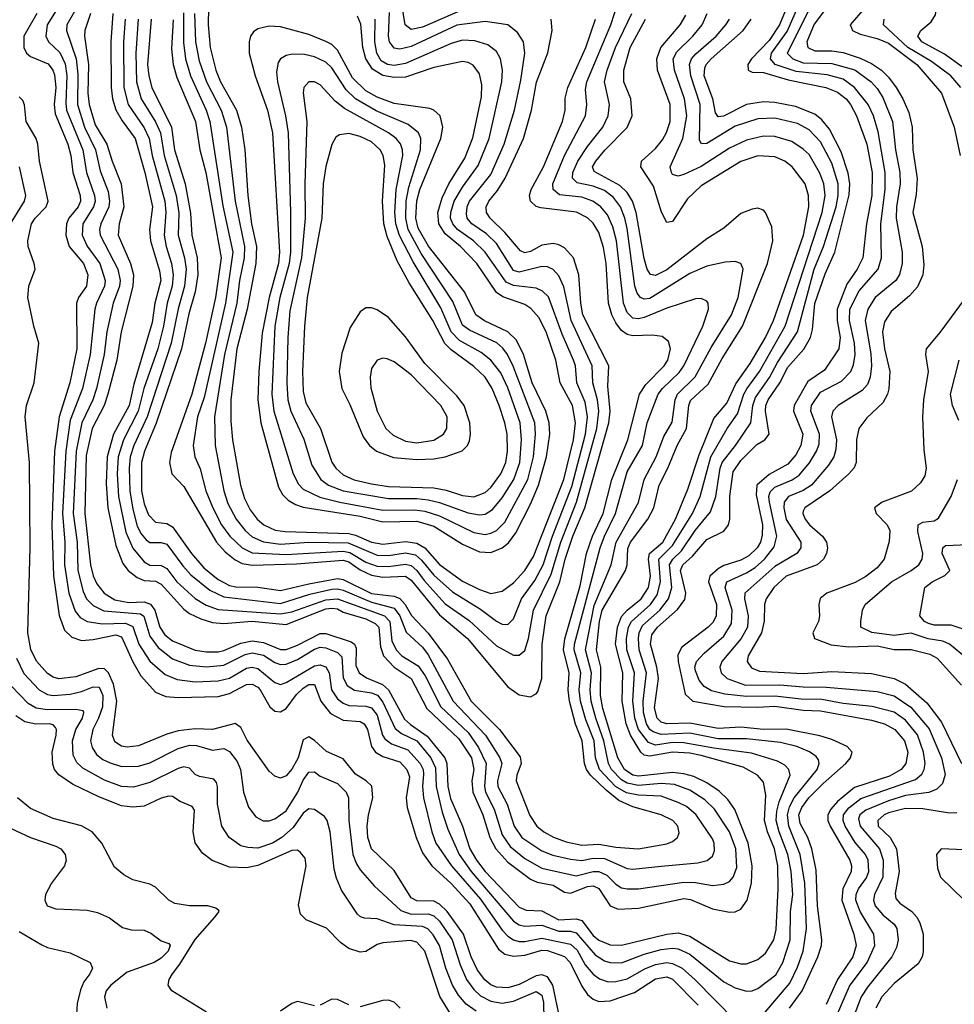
# Model space of a CAD drawing. Header units: inches. Extents: x 884549 to 1028252, y 526810 to 653624.
# Tile 451 of 656: x 925312 to 928601, y 625323 to 628788. Entities that reach past the tile are written whole.
import ezdxf

# ---------------------------------------------------------------- set-up
doc = ezdxf.new("R2010")
doc.units = ezdxf.units.IN
doc.header["$MEASUREMENT"] = 0
doc.layers.add('A9622', color=7, linetype='Continuous')

msp = doc.modelspace()

# ---------------------------------------------------------------- linework, layer by layer
at = {"layer": 'A9622', "color": 5}
for points, elevation in [([(928636.9, 628616.9), (928567.3, 628667.3), (928487.3, 628710), (928472.9, 628730), (928483.1, 628750), (928519.8, 628780.2), (928535.1, 628804.9), (928543.4, 628870), (928553.1, 628906.9), (928593, 628967), (928600.8, 628990), (928601.1, 629010), (928590, 629051), (928478.5, 629230), (928414.7, 629370), (928302.9, 629542.9), (928277.3, 629617.3), (928260.6, 629650), (928097.6, 629917.6), (928055.4, 629970), (928020.6, 630000)], 2240), ([(926870, 628822.9), (926730, 628761.8), (926690, 628753.9), (926668.3, 628770), (926652.8, 628872.8)], 2620), ([(928035.1, 628890), (927985.9, 628770), (927950, 628714.6), (927887.3, 628650), (927874.5, 628630), (927875.8, 628610), (927890, 628603.7), (927930, 628601.8), (928016.5, 628576.5), (928149.4, 628549.4), (928190, 628533.5), (928220.3, 628510), (928236.1, 628490), (928256.9, 628450), (928293.8, 628350), (928312.8, 628250), (928310.8, 628170), (928292.1, 628070), (928278.9, 627950), (928259.6, 627910), (928222.9, 627857.1), (928188.8, 627770), (928189.1, 627730), (928199.8, 627670), (928195.2, 627630), (928145, 627555), (928085.7, 627514.3), (928038.3, 627430), (928035.4, 627410), (928067.9, 627330), (928061.6, 627290), (928043.5, 627256.5), (928016, 627224), (927950, 627187.5), (927905.9, 627150), (927903.9, 627116.1), (927926, 627010), (927925.6, 626974.4), (927918.9, 626950), (927908.1, 626930), (927878.6, 626901.4), (927850, 626886.6), (927790, 626867), (927770, 626855.9), (927741, 626830), (927735.8, 626810), (927764.5, 626730), (927763, 626690), (927752.1, 626667.9), (927735.1, 626650), (927640.8, 626579.2), (927628, 626552), (927629.3, 626530), (927654.1, 626414.1), (927681.3, 626390), (927791.3, 626371.3), (927910, 626368.9), (927970, 626372.6), (928070, 626358.2), (928130, 626356.2), (928310, 626323.2), (928356.1, 626310), (928391.5, 626290), (928426.1, 626250), (928437.5, 626210), (928430.3, 626170), (928414.7, 626150), (928373.8, 626126.2), (928250, 626085.7), (928190, 626036.6), (928166.7, 626010), (928156.5, 625990), (928156.5, 625970), (928164.7, 625950), (928233.1, 625830), (928239.9, 625810), (928238.1, 625790), (928208.7, 625730), (928205.1, 625690), (928248.1, 625570), (928255.6, 625530), (928244.4, 625490), (928189.9, 625410), (928150, 625322.2)], 2380), ([(928180.5, 628870), (928107.9, 628772.1), (928082.2, 628710), (928085.7, 628690), (928110, 628678.9), (928170, 628678.8), (928210, 628672.3), (928270, 628652.8), (928310, 628633.9), (928344.8, 628610), (928370, 628585.4), (928397.3, 628550), (928420.1, 628510), (928441.6, 628461.6), (928453, 628410), (928455.1, 628330), (928470.6, 628229.4), (928466.9, 628173.1), (928455.7, 628110), (928488.8, 627990), (928494.4, 627925.6), (928490.3, 627890), (928472.2, 627847.8), (928443.9, 627816.1), (928379.2, 627760.8), (928355.5, 627724.5), (928349, 627690), (928355.9, 627630), (928374.9, 627550), (928371.1, 627488.9), (928366.3, 627470), (928350, 627439.8), (928293, 627387), (928265.8, 627350), (928257.2, 627310), (928256.1, 627230), (928248.5, 627211.5), (928230.5, 627190), (928162.9, 627130), (928074.7, 627070), (928070, 627058), (928067.8, 627050), (928076, 627030), (928092.2, 627010), (928137.7, 626970), (928151.9, 626950), (928155.5, 626930), (928151.8, 626910), (928140.9, 626890), (928118.5, 626870), (928010, 626830.1), (927966.2, 626790), (927939.5, 626750), (927933.7, 626730), (927931.7, 626671.7), (927923, 626630), (927875.4, 626550), (927872.7, 626530), (927887.3, 626507.3), (927915.5, 626495.5), (928070, 626487.5), (928170, 626494.9), (928310, 626486.9), (928389.5, 626469.5), (928429.2, 626449.2), (928504.3, 626384.3), (928556, 626316), (928626.6, 626170)], 2320), ([(928315.5, 628864.5), (928235.2, 628770), (928239, 628759), (928242.9, 628750), (928270, 628737.2), (928330, 628722.3), (928370, 628705), (928469, 628630), (928556.6, 628530), (928600.9, 628410), (928622.4, 628310)], 2280), ([(925446.1, 628830), (925408.8, 628770), (925403.6, 628730), (925413.3, 628710), (925453, 628673), (925472.3, 628632.3), (925478.1, 628590), (925474.1, 628494.1), (925476.9, 628470), (925534.1, 628330), (925547.1, 628250), (925575.6, 628170), (925577.2, 628150), (925572, 628130), (925533.9, 628070), (925531.9, 628030), (925550, 627990.6), (925593.8, 627930), (925612.9, 627870), (925610.9, 627850), (925581.9, 627790), (925577, 627770), (925559.8, 627610), (925533.5, 627490), (925490, 627379), (925473.8, 627270), (925463.1, 627050), (925471.1, 626950), (925469.8, 626869.8), (925485.4, 626770), (925506.9, 626706.9), (925524.8, 626684.8), (925550, 626669.7), (925602, 626662), (925684, 626664), (925710, 626652.6), (925730.9, 626590.9), (925770, 626530.5), (925823.6, 626483.6), (925866.2, 626466.2), (925930, 626458.3), (926010, 626461.1), (926050, 626471.3), (926110, 626505.5), (926130, 626509.8), (926150, 626504.7), (926210, 626456), (926230, 626448.3), (926250, 626455.1), (926350, 626514.3), (926370, 626517.7), (926390, 626510.5), (926400.6, 626490), (926409, 626430), (926430, 626398.2), (926450, 626382.8), (926470, 626375.2), (926530, 626372.3), (926550, 626367), (926570, 626341), (926589, 626270), (926597.1, 626257.1), (926620, 626240), (926678.6, 626218.6), (926721.4, 626170), (926731.5, 626150), (926733.3, 626133.3), (926729.3, 626089.3), (926732.9, 626050), (926762.2, 625930), (926777.1, 625890), (926832.2, 625810), (926933.5, 625693.5), (927010, 625584.1), (927030, 625562.6), (927050, 625550.1), (927070, 625544.6), (927090, 625543.7), (927150, 625555.8), (927250, 625535), (927273.9, 625513.9), (927302.5, 625462.5), (927330, 625429.7), (927352.7, 625412.7), (927382.6, 625402.6), (927410, 625402.9), (927450, 625412.8), (927512.4, 625447.6), (927550, 625462.8), (927590, 625470), (927610, 625467.3), (927643.7, 625450), (927689.6, 625409.6), (927830, 625265.7)], 2440), ([(925510, 628825.6), (925477.9, 628770), (925476.9, 628750), (925511.3, 628650), (925516.2, 628596.2), (925515.8, 628490), (925540, 628410), (925579.2, 628330), (925595.8, 628255.8), (925623.8, 628183.8), (925628.5, 628150), (925626.3, 628130), (925597, 628070), (925592.7, 628050), (925594.9, 628030), (925657.8, 627910), (925666.1, 627870), (925663.1, 627850), (925640.6, 627790), (925619.1, 627690), (925609.8, 627610), (925582.4, 627490), (925569.3, 627450.7), (925530.7, 627369.3), (925511.3, 627270), (925500.1, 627050), (925514, 626950), (925516.5, 626850), (925535.5, 626775.5), (925546.8, 626750), (925570, 626726.3), (925608.3, 626708.3), (925737.5, 626697.5), (925748.5, 626688.5), (925770, 626619.1), (925799.2, 626579.2), (925850, 626538.5), (925910, 626516.7), (925970, 626510.3), (926030, 626516.5), (926105.4, 626554.6), (926130, 626560.5), (926170, 626551.3), (926210, 626525.5), (926230, 626519.2), (926250, 626519.9), (926290, 626536.8), (926350, 626573.4), (926370, 626579.4), (926390, 626577.4), (926430, 626561.4), (926445.4, 626545.4), (926450, 626471.6), (926464.9, 626444.9), (926490, 626428.5), (926550, 626419.1), (926571, 626411), (926590, 626386.9), (926633.7, 626293.7), (926656.3, 626276.3), (926710.3, 626250), (926759.4, 626190), (926775.2, 626155.2), (926777.2, 626090), (926798.8, 625998.8), (926819, 625939), (926859.2, 625850), (926901, 625790), (927050, 625615.4), (927070, 625603.3), (927090, 625598.2), (927150, 625601.8), (927210, 625580.6), (927250, 625580.4), (927270, 625574.1), (927337.5, 625497.5), (927370, 625476.2), (927390, 625469.7), (927430, 625469.1), (927510, 625500.1), (927570, 625516.1), (927610, 625520.3), (927630, 625517.8), (927670, 625499.2), (927790, 625402.8), (927830, 625381.3), (927870, 625369.6), (927890, 625371), (927910, 625378.9), (927972.8, 625427.2), (927998.1, 625470), (928023.1, 625550), (928024.9, 625650), (928032.6, 625710), (928027.5, 625790), (928015.7, 625850), (927984.5, 625930), (927974.7, 625970), (927976.6, 626003.4), (927984.6, 626035.4), (928023.2, 626130), (928019.2, 626150), (928005.1, 626165.1), (927978.8, 626178.8), (927887.4, 626207.4), (927755.5, 626224.5), (927650, 626243.8), (927610, 626244.2), (927550, 626235.4), (927524.6, 626244.6), (927489.9, 626289.9), (927476.7, 626330), (927470.1, 626390), (927476.1, 626490), (927449.2, 626570), (927447.8, 626610), (927455.1, 626650), (927465.5, 626670), (927532, 626730), (927556, 626764), (927567, 626810), (927561.8, 626890), (927610, 626937.2), (927679.5, 627050), (927706.5, 627110), (927743.9, 627250), (927802.3, 627350), (927838.7, 627401.3), (927860.6, 627470), (927870.9, 627489.1), (927915.9, 627550), (928006.5, 627710), (928136, 628110), (928146.7, 628170), (928141.7, 628210), (928128.6, 628248.6), (928090, 628313.6), (928070, 628332.6), (928030, 628359.1), (927970, 628376.7), (927930, 628377.7), (927870, 628364.3), (927810, 628336), (927710, 628271.3), (927650, 628243.7), (927630, 628238), (927610, 628243.5), (927605.8, 628250), (927601.7, 628270), (927646.1, 628370), (927659.6, 628450), (927652.3, 628510), (927616.3, 628610), (927611.8, 628650), (927624.6, 628675.4), (927681.6, 628730), (927713.5, 628770), (927731.2, 628810)], 2460), ([(925729.1, 628790), (925720.3, 628670), (925723, 628570), (925739.4, 628510), (925790, 628428.3), (925807.8, 628390), (925819.9, 628310), (925862.7, 628170), (925871.6, 628108.4), (925869.6, 628030), (925892.1, 627950), (925898, 627910), (925892.3, 627850), (925869.4, 627770.6), (925845.3, 627650), (925760.8, 627390), (925713.6, 627290), (925700.6, 627250), (925697, 627210), (925699.9, 627130), (925710, 627066), (925725.9, 627005.9), (925739.3, 626979.3), (925757.4, 626957.4), (925770, 626947.8), (925810, 626948.3), (925830, 626942.1), (925885.6, 626865.6), (925914.3, 626834.3), (925981.1, 626781.1), (926030, 626756.6), (926230, 626733.4), (926333.7, 626766.3), (926410, 626784.2), (926430, 626784.9), (926450, 626780.8), (926550, 626738.6), (926630, 626717.5), (926650, 626690.1), (926672.4, 626632.4), (926730, 626579.5), (926750, 626552.8), (926837.6, 626390), (926951.3, 626270), (927001.9, 626190), (927008.5, 626170), (926994.2, 626110), (926995, 626090), (927027.7, 626027.7), (927052.4, 625950), (927079.4, 625910), (927150, 625863), (927188.3, 625848.3), (927250, 625833.4), (927290, 625829), (927330, 625837.4), (927370, 625836.1), (927450, 625801.2), (927470, 625798.8), (927570, 625809.1), (927698.9, 625821.1), (927731, 625829), (927750, 625844.7), (927757.1, 625862.9), (927755.7, 625890), (927750, 625905.1), (927692.9, 625990), (927658.7, 626018.7), (927630, 626033.9), (927570, 626055.4), (927490, 626059), (927447.3, 626067.3), (927409.5, 626089.5), (927353.1, 626150), (927339.1, 626190), (927333.4, 626250), (927304.6, 626324.6), (927286.3, 626390), (927281.6, 626430), (927286.4, 626490), (927263.7, 626570), (927265.2, 626590), (927355.4, 626930), (927369.7, 626970), (927408.6, 627050), (927450, 627196.8), (927503.4, 627290), (927519.8, 627370), (927559, 627470), (927573.8, 627490), (927633.2, 627546.8), (927649.3, 627570), (927716, 627710), (927736.2, 627770), (927735.3, 627790), (927730, 627797.4), (927710, 627806.4), (927690, 627805.3), (927590, 627772.6), (927510, 627739.8), (927490, 627735.2), (927470, 627737.8), (927450, 627758.1), (927436.9, 627790), (927412.5, 628010), (927399.7, 628059.7), (927380.9, 628100.9), (927357.1, 628130), (927328.6, 628150), (927290, 628163.2), (927212.1, 628172.1), (927189.1, 628190), (927188.6, 628210), (927229.4, 628310), (927303.1, 628450), (927308.3, 628490), (927302.8, 628542.8), (927307.9, 628570), (927392.4, 628770), (927418.6, 628850)], 2560), ([(925976.7, 628830), (925974.9, 628770), (925982.4, 628690), (926002.5, 628610), (926018.3, 628570), (926074.5, 628470), (926092.9, 628410), (926104.9, 628330), (926114.6, 628170), (926128.1, 628070), (926145.9, 627990), (926143.2, 627930), (926112.1, 627770), (926076.4, 627630), (926054.9, 627450), (926054.7, 627374.7), (926060.6, 627310), (926088.8, 627150), (926103.3, 627103.3), (926123.2, 627063.2), (926148, 627030), (926171.2, 627010), (926211.4, 626991.4), (926246.6, 626986.6), (926470, 626979.6), (926494.2, 626974.2), (926550, 626949.4), (926590, 626941.9), (926670, 626952.3), (926710, 626945.6), (926737.7, 626930), (926790, 626871.2), (926870, 626812.6), (926930, 626782.5), (926970, 626769.3), (927010, 626777.5), (927050, 626806.8), (927090, 626849.2), (927120.6, 626899.4), (927227.1, 627170), (927260.6, 627310), (927268.2, 627370), (927257.8, 627430), (927213.9, 627510), (927199.3, 627590), (927165.4, 627690), (927139.6, 627739.6), (927111.3, 627771.3), (927090, 627785.7), (927012.9, 627812.9), (926990, 627827.9), (926920.6, 627930), (926863.1, 627990), (926810, 628034.5), (926786.6, 628070), (926784, 628110), (926799.3, 628160.7), (926822.6, 628210), (926878.9, 628301.1), (926907.4, 628372.6), (926937.1, 628517.1), (926938.4, 628558.4), (926930, 628597.6), (926907.7, 628627.7), (926890, 628637.5), (926870, 628640.6), (926770, 628620.4), (926670, 628586.2), (926630, 628585.2), (926590, 628592.2), (926553.6, 628613.6), (926530, 628650), (926520.2, 628690), (926512.9, 628772.9), (926501, 628801)], 2680), ([(928189.9, 625290), (928232.9, 625387.1), (928294.7, 625470), (928321.8, 625530), (928318.3, 625570), (928270.2, 625650.2), (928254.9, 625690), (928255.7, 625710), (928264.4, 625730), (928292.2, 625767.8), (928300.4, 625790), (928297.9, 625830), (928288.3, 625850), (928252.5, 625892.5), (928217.2, 625950), (928209.9, 625970), (928211.8, 625990), (928230, 626014.6), (928272.6, 626047.4), (928465.2, 626114.8), (928486.9, 626133.1), (928495.5, 626150), (928498.6, 626170), (928493.4, 626210), (928471.3, 626271.3), (928430, 626322.8), (928390, 626351.1), (928311.7, 626371.7), (928210, 626381.4), (928135.6, 626395.6), (928062.9, 626397.1), (927970, 626408), (927870, 626406.9), (927794, 626414), (927746.7, 626426.7), (927721.1, 626441.1), (927703.4, 626463.4), (927690, 626496.2), (927687.9, 626510), (927693.6, 626530), (927720.7, 626559.3), (927790, 626618.8), (927817.2, 626662.8), (927819.5, 626710), (927795.2, 626790), (927801.3, 626810), (927870, 626841), (927900.2, 626859.8), (927933.3, 626890), (927966.9, 626933.1), (927976.4, 626970), (927951.3, 627090), (927949, 627110), (927953.4, 627126.6), (927970, 627143.1), (928031.2, 627168.8), (928055.2, 627184.8), (928091.2, 627228.8), (928116.4, 627270), (928125.2, 627294.8), (928126.8, 627330), (928096.1, 627410), (928099.1, 627430), (928130, 627477.6), (928204.1, 627515.9), (928236.8, 627550), (928246.8, 627573.2), (928252.5, 627610), (928250.2, 627650), (928232.4, 627730), (928234.2, 627770), (928266.2, 627833.8), (928332.8, 627910), (928345.6, 627950), (928342.3, 628070), (928358.6, 628190), (928358.4, 628250), (928333.7, 628393.7), (928316.8, 628450), (928298.5, 628490), (928250.6, 628550), (928210, 628578.4), (928153.7, 628593.7), (928045.3, 628605.3), (927971.2, 628630), (927954.3, 628650), (927958, 628670), (928013.4, 628746.6), (928050, 628830.1)], 2360), ([(925371.9, 628810), (925326.1, 628730), (925326, 628690), (925335.9, 628670), (925350, 628658.1), (925412.4, 628632.4), (925429.1, 628610), (925434.2, 628594.2), (925439.3, 628550), (925433.3, 628490), (925436.6, 628456.6), (925481.9, 628350), (925492, 628310), (925498.6, 628250), (925524.7, 628170), (925525.9, 628150), (925517.5, 628130), (925485.3, 628090), (925476.8, 628070), (925474.1, 628030), (925485.8, 627990), (925536.3, 627930), (925552.1, 627890), (925547.3, 627850), (925519.2, 627810), (925512.4, 627790), (925512.8, 627630), (925487.9, 627510), (925451.1, 627390), (925434.8, 627270), (925425.6, 627010), (925431, 626831), (925451.5, 626691.5), (925470, 626639.5), (925495.1, 626615.1), (925530, 626603.4), (925570, 626606.6), (925650, 626622.9), (925670, 626616.3), (925710, 626527.8), (925738.9, 626478.9), (925790, 626422.1), (925826.2, 626406.1), (925870, 626403.1), (926010, 626406.7), (926050, 626417.1), (926110, 626448), (926130, 626450.1), (926150, 626439.5), (926158, 626430), (926191.8, 626370), (926210, 626354.7), (926230, 626352.4), (926250, 626364.2), (926286.7, 626413.3), (926310, 626436), (926330, 626448.9), (926350, 626448), (926372.1, 626390), (926406.4, 626346.4), (926450, 626323.2), (926510, 626317.9), (926524.6, 626310), (926536.3, 626290), (926550.2, 626230.2), (926564.3, 626210), (926590, 626195.5), (926650, 626176.2), (926675.1, 626150), (926683.5, 626123.5), (926672.4, 626050), (926675.6, 626015.6), (926707.1, 625910), (926730, 625856.2), (926762.9, 625810), (926830, 625747.7), (926896.4, 625676.4), (926997.4, 625517.4), (927019.6, 625499.6), (927050, 625492), (927090, 625495.5), (927150, 625513.2), (927170, 625512.1), (927230, 625491.1), (927249.8, 625469.8), (927290, 625386.4), (927310, 625358.1), (927330, 625340.7), (927350, 625333.5), (927390, 625335.9), (927475.4, 625364.6), (927550, 625412.6), (927590, 625419.4), (927610, 625411.6), (927700, 625320)], 2420), ([(925561.4, 628810), (925541, 628750), (925540.3, 628730), (925553.6, 628630), (925552.1, 628530), (925556.7, 628490), (925577.9, 628417.9), (925619, 628350), (925637, 628290), (925668.8, 628210), (925678.5, 628130), (925661.6, 628070), (925659.1, 628030), (925701.6, 627930), (925712.4, 627890), (925709.8, 627850), (925669.3, 627690), (925653.7, 627590), (925622.6, 627470), (925609.1, 627430), (925567.5, 627350), (925546.1, 627253.9), (925541.6, 627050), (925561.7, 626870), (925571.1, 626831.1), (925583.3, 626803.3), (925609.6, 626769.6), (925646.8, 626746.8), (925696.6, 626736.6), (925750, 626739.1), (925771.8, 626731.8), (925787.9, 626710), (925805.5, 626650), (925823.2, 626623.2), (925850, 626602.4), (925930, 626569.5), (925970, 626563.4), (926010, 626563.9), (926030, 626567.8), (926090, 626593.5), (926130, 626602), (926170, 626596), (926230, 626572.2), (926250, 626572), (926290, 626586.7), (926370, 626628.1), (926390, 626627.7), (926478.6, 626598.6), (926490.8, 626590.8), (926496.4, 626576.4), (926495, 626515), (926507.3, 626490), (926532.1, 626472.1), (926588.7, 626448.7), (926609.8, 626430), (926666.9, 626326.9), (926687.3, 626307.3), (926746.3, 626266.3), (926808.3, 626190), (926815.4, 626170), (926819.1, 626090), (926827.7, 626047.7), (926870.2, 625950.2), (926896, 625870), (926919.3, 625830), (926950, 625790.4), (927070, 625665.2), (927094, 625654), (927150, 625651.5), (927210, 625620.9), (927270, 625623.6), (927290, 625618.6), (927330, 625565.2), (927350, 625549.2), (927390, 625532.7), (927430, 625531.3), (927590, 625570.1), (927630, 625574.7), (927670, 625562.6), (927810, 625476.6), (927850, 625465), (927870, 625465.8), (927910, 625480.4), (927936.9, 625503.1), (927966.5, 625550), (927974.1, 625585.9), (927981.3, 625730), (927979.8, 625810), (927969.1, 625870), (927944.2, 625930), (927933.7, 625970), (927938.6, 626058.6), (927930, 626104.5), (927909.2, 626130), (927858.1, 626158.1), (927710, 626199), (927670, 626206.8), (927610, 626210), (927530, 626196), (927510, 626200.3), (927497.7, 626210), (927461.6, 626270), (927446.1, 626310), (927432.4, 626390), (927435.2, 626490), (927409.3, 626590), (927415.9, 626650), (927430, 626687.7), (927450, 626710), (927499.1, 626750), (927524.8, 626790), (927532.4, 626830), (927524.5, 626890), (927528.2, 626910), (927575.1, 626950), (927620.2, 627030), (927663.7, 627136.3), (927703.2, 627256.8), (927755.4, 627384.6), (927801.3, 627438.7), (927832.9, 627507.1), (927882.3, 627577.7), (927936.4, 627670), (927965.5, 627730), (928070.4, 628029.6), (928089.1, 628129.1), (928088.7, 628170), (928076.8, 628210), (928030.4, 628270), (928004.9, 628290), (927970, 628305), (927910, 628309.6), (927850, 628289.6), (927710, 628202.9), (927662.4, 628157.6), (927610, 628078.5), (927590, 628074.3), (927571, 628111), (927542.8, 628202.8), (927497.6, 628270), (927499.9, 628290), (927550, 628335.1), (927574.5, 628365.5), (927588.7, 628391.3), (927601.7, 628430), (927601.5, 628490), (927556.9, 628610), (927554.5, 628650), (927568.5, 628690), (927636.4, 628770), (927656.2, 628803.8)], 2480), ([(925639.5, 628810), (925632.7, 628710), (925634.5, 628550), (925639.2, 628510), (925650.6, 628470.6), (925672.1, 628432.1), (925718.1, 628370), (925752.8, 628250), (925779, 628130), (925768.5, 628050), (925771.8, 628010), (925803.9, 627903.9), (925808.5, 627870), (925788.1, 627790), (925777.9, 627722.1), (925714.2, 627505.8), (925696.8, 627430), (925642.6, 627330), (925619.4, 627250), (925616.1, 627156.1), (925622.3, 627070), (925650, 626937.8), (925674.9, 626874.9), (925693.5, 626850), (925725.1, 626825.1), (925750, 626815.1), (925790, 626812.7), (925810, 626801.7), (925890, 626714.2), (925910, 626698.9), (925950, 626679.2), (925990, 626666.9), (926030, 626663.5), (926129, 626671), (926250, 626660.1), (926390, 626714.9), (926410, 626717.2), (926430, 626714.5), (926450, 626703.2), (926530, 626679.1), (926562.7, 626662.7), (926575.4, 626650), (926581.3, 626581.3), (926592.9, 626550), (926629.5, 626510), (926689.2, 626469.2), (926744.4, 626364.4), (926857.5, 626257.5), (926902.3, 626190), (926910.5, 626150), (926903.2, 626110), (926906.4, 626070), (926942.4, 625990), (926966.9, 625910), (926987.9, 625870), (927030, 625823.4), (927110, 625763.3), (927132.7, 625752.7), (927190, 625742.6), (927230, 625718), (927250, 625714.7), (927310, 625738), (927330, 625740.5), (927350.4, 625730.4), (927390, 625669.6), (927417.8, 625657.8), (927490, 625661), (927650, 625695.4), (927672.5, 625692.5), (927750, 625659.7), (927810, 625647.5), (927830, 625648.2), (927850, 625657.9), (927872.6, 625690), (927887, 625750), (927890.4, 625810), (927876.3, 625890), (927828.4, 626008.4), (927804.2, 626044.2), (927773.5, 626073.5), (927730, 626102.9), (927684.2, 626124.3), (927650, 626134.7), (927610, 626139.3), (927490, 626125.9), (927469.5, 626130), (927440.1, 626150), (927417, 626190), (927364.5, 626364.5), (927356.7, 626410), (927357.8, 626510), (927341.9, 626570), (927352.2, 626670), (927361.8, 626710), (927444.4, 626850), (927449.9, 626870), (927452.9, 626927.1), (927461.7, 626950), (927522.8, 627030), (927543.6, 627070), (927562.1, 627150), (927593, 627210), (927626.1, 627290), (927658.8, 627350), (927666.9, 627430), (927672.5, 627447.5), (927734.5, 627505.5), (927783.8, 627596.2), (927856.3, 627710), (927944.4, 627930), (927962.9, 628010), (927959.5, 628059.5), (927936.8, 628110), (927930, 628118.2), (927910, 628124.5), (927890, 628121.1), (927850, 628105.6), (927790, 628054.8), (927730, 628016.7), (927590, 627908), (927550, 627887.9), (927531.6, 627891.6), (927520.9, 627910), (927510, 627947.6), (927481.8, 628110), (927468.9, 628150), (927450, 628179.7), (927424.7, 628204.7), (927333.7, 628253.7), (927328.2, 628270), (927339.6, 628290), (927371.3, 628328.7), (927450, 628408.6), (927467.3, 628450), (927463, 628510), (927438.2, 628570), (927437.9, 628610), (927460.2, 628690), (927514.6, 628790)], 2520), ([(925682.9, 628790), (925677, 628710), (925678.3, 628550), (925694.3, 628490), (925750, 628407), (925767.9, 628370), (925778, 628310), (925822.9, 628150), (925826.5, 628110), (925820.3, 628030), (925827.2, 627990), (925846.5, 627930), (925852.1, 627890), (925848.7, 627850), (925831.1, 627790), (925818.2, 627710), (925798.2, 627630), (925749.4, 627490), (925729.1, 627410), (925677.1, 627310), (925658.5, 627250), (925655.3, 627190), (925659.8, 627110), (925685, 626985), (925710, 626928.1), (925750, 626880.1), (925770, 626869.1), (925810, 626867.2), (925830, 626857.3), (925865.1, 626810), (925930, 626751.8), (925968.3, 626728.3), (926010, 626712.1), (926230, 626697.5), (926270, 626704.7), (926390, 626747), (926430, 626750), (926595.7, 626690), (926614.7, 626670), (926622.2, 626602.2), (926636.7, 626570), (926656.6, 626550), (926714.2, 626514.2), (926738.8, 626478.8), (926794.7, 626370), (926890, 626279.4), (926927.2, 626227.2), (926953.4, 626170), (926947.3, 626090), (926951.2, 626070), (926981.4, 626010), (927010, 625919.8), (927038.2, 625878.2), (927090, 625835.7), (927150, 625802.5), (927270, 625775.7), (927330, 625790.3), (927350, 625790), (927378, 625778), (927410, 625745.6), (927430, 625733.5), (927450, 625729), (927490, 625729), (927650, 625753.4), (927690, 625752.3), (927750, 625741.6), (927790, 625746.4), (927810, 625755.3), (927823.4, 625770), (927835.6, 625804.4), (927832.9, 625870), (927810, 625929.9), (927757.2, 626010), (927723, 626043), (927670, 626076.9), (927616.3, 626096.3), (927570, 626099.7), (927490, 626093), (927450, 626101.1), (927430, 626112.6), (927395.3, 626150), (927384, 626170), (927368.3, 626250), (927339.5, 626330), (927323.7, 626390), (927319.5, 626430), (927324, 626490), (927303.5, 626570), (927333.5, 626726.5), (927393.8, 626870), (927411, 626950), (927490, 627088.6), (927510.3, 627170), (927552.1, 627250), (927578.5, 627321.5), (927608.2, 627371.8), (927619.2, 627450), (927627.1, 627470), (927689.2, 627530.8), (927745.8, 627634.2), (927817.6, 627750), (927840.6, 627810), (927858, 627910), (927849.8, 627929.8), (927830, 627937.4), (927794.9, 627934.9), (927730, 627920.8), (927670, 627894.5), (927530, 627807.3), (927510, 627804.2), (927496.8, 627810), (927485.2, 627825.2), (927477.4, 627850), (927450, 628053.3), (927442.1, 628090), (927426.4, 628130), (927402, 628162), (927370, 628186.8), (927330, 628202.3), (927274.1, 628214.1), (927257.9, 628230), (927258.2, 628250), (927276.1, 628290), (927310, 628341.7), (927364.6, 628410), (927383.5, 628450), (927387.5, 628490), (927369.9, 628570), (927379.8, 628610), (927409.4, 628690), (927466.2, 628810)], 2540), ([(925774.3, 628790), (925762.3, 628630), (925766, 628590), (925776.7, 628550), (925845.7, 628410), (925857.1, 628330), (925894.9, 628210), (925912.8, 628107.2), (925917.5, 628030), (925936.8, 627950), (925938.8, 627890), (925929.6, 627830), (925906.8, 627753.2), (925880.9, 627630), (925792.3, 627367.7), (925751.8, 627270), (925741.1, 627230), (925740.8, 627130), (925750, 627084.6), (925765.5, 627045.5), (925790, 627019.7), (925830, 627015), (925850, 627003.2), (925916.4, 626910), (925959.5, 626859.5), (926010, 626818.4), (926050, 626797.1), (926072.2, 626792.2), (926150, 626790.7), (926230, 626779.2), (926330, 626803.3), (926430, 626821.1), (926450, 626817.5), (926550, 626769.4), (926630, 626759.6), (926650, 626751.1), (926668.3, 626730), (926691.5, 626691.5), (926750, 626629.7), (926817.2, 626537.2), (926900.6, 626390), (927001.2, 626290), (927073.5, 626193.5), (927077.2, 626170), (927062.1, 626130), (927059.9, 626110), (927107.6, 625987.6), (927132.5, 625950), (927156.4, 625930), (927190.8, 625910.8), (927235.2, 625895.2), (927290, 625883.7), (927350, 625887.1), (927410, 625875.9), (927489.9, 625870.1), (927590, 625887.4), (927610, 625895.9), (927627.2, 625910), (927633.1, 625926.9), (927627.9, 625950), (927610.5, 625970), (927570, 625989.9), (927470, 626017.6), (927420.9, 626040.9), (927376.5, 626076.5), (927321.5, 626130), (927307.2, 626150), (927300, 626170), (927291.1, 626250), (927268.6, 626308.6), (927246.9, 626390), (927242.5, 626430), (927245.5, 626490), (927226, 626570), (927230.8, 626609.2), (927284.3, 626795.7), (927306.5, 626910), (927328.1, 626970), (927365.6, 627050), (927395.6, 627170), (927452.4, 627310), (927493.3, 627470), (927515.4, 627504.6), (927580.1, 627570), (927592.7, 627590), (927602.7, 627630), (927595.3, 627655.3), (927572.9, 627672.9), (927537.8, 627677.8), (927470, 627675.9), (927450, 627680.4), (927430, 627694.1), (927410, 627721.5), (927395.5, 627750), (927383.8, 627790), (927376.6, 627930), (927366.8, 627986.8), (927350, 628038.8), (927330, 628072.5), (927310, 628091), (927271.1, 628111.1), (927146.3, 628126.3), (927130, 628130.9), (927109.4, 628150), (927106.8, 628170), (927112.2, 628190), (927155.9, 628270), (927222.6, 628430), (927232.1, 628470), (927232.2, 628512.2), (927240.6, 628550), (927304.6, 628690), (927339, 628790)], 2580), ([(925851.8, 628788.2), (925846.1, 628686.1), (925852, 628630), (925865.2, 628585.2), (925931.3, 628430), (925945.6, 628330), (925967.2, 628250), (926021.1, 627950), (926001.5, 627810), (925965.7, 627650), (925917.6, 627470), (925844.8, 627264.8), (925839.5, 627230), (925847.8, 627190), (925890, 627145.6), (926004.8, 626950), (926035.2, 626915.2), (926070, 626887.7), (926094.9, 626874.9), (926130, 626868.5), (926286.7, 626873.3), (926450, 626886), (926470, 626880.8), (926510, 626852.1), (926550, 626833.6), (926590, 626826.8), (926670, 626829.6), (926690, 626815.4), (926790, 626693.2), (926888.1, 626610), (927030, 626439.8), (927070, 626412.6), (927110, 626404.6), (927130, 626415.8), (927135.6, 626424.4), (927149.9, 626470), (927150.4, 626590), (927165.1, 626690), (927212.7, 626810), (927232.1, 626890), (927258.5, 626970), (927300.7, 627070), (927385.4, 627370), (927389.6, 627410), (927381.8, 627498.2), (927385.8, 627570), (927294.3, 627750), (927286.6, 627790), (927279.4, 627890), (927260.7, 627950), (927230, 627984.7), (927210, 627996), (927190, 628000.7), (927150, 627994.6), (927110, 627971.8), (927090, 627967.2), (927074.7, 627974.7), (927019.8, 628039.8), (926967.9, 628090), (926955.3, 628110), (926954.3, 628130), (926963.1, 628150), (926993.4, 628186.6), (927021, 628230), (927084.6, 628370), (927112.8, 628470), (927131.2, 628568.8), (927171.2, 628671.2), (927186.4, 628750), (927182.8, 628790)], 2620), ([(925888.2, 628811.8), (925888, 628708), (925895.2, 628650), (925913, 628590), (925968.5, 628470), (925981.1, 628430), (926027.5, 628132.5), (926062.7, 627970), (926035.8, 627790), (925961.5, 627458.5), (925937.9, 627390), (925922.7, 627290), (925928.6, 627250), (925947.3, 627207.3), (925967.5, 627130), (925991.5, 627070), (926022.3, 627010), (926051.1, 626970), (926094.8, 626930), (926130, 626911.8), (926250, 626906.1), (926450, 626917.9), (926473.5, 626913.5), (926530, 626879), (926570, 626865.3), (926610, 626863.9), (926670, 626871.6), (926690, 626867), (926709.8, 626849.8), (926735, 626815), (926810, 626732.8), (926893.9, 626673.9), (926990, 626584.2), (927050, 626552.2), (927070, 626551.9), (927090, 626568.6), (927102.5, 626610), (927119.8, 626710), (927182.8, 626837.2), (927216.7, 626950), (927272.2, 627090), (927343.5, 627350), (927350.4, 627410), (927346.1, 627450), (927329.1, 627510), (927327.1, 627570), (927252.4, 627730), (927227.5, 627847.5), (927210, 627887), (927190, 627908.7), (927170, 627918.4), (927150, 627919.7), (927070, 627899.4), (927050, 627905.9), (926990, 628000.3), (926955.1, 628035.1), (926903.5, 628070), (926887.4, 628090), (926884.4, 628104.4), (926886.5, 628130), (926895.1, 628150), (926970, 628243.1), (927017.2, 628350), (927053.2, 628470), (927075.6, 628575.6), (927090.4, 628670), (927085, 628710), (927063.6, 628743.6), (927030.3, 628770.3), (926950, 628782.1), (926850, 628768.9), (926690, 628694.1), (926650, 628684.1), (926630, 628687.7), (926613.8, 628710), (926610, 628729.6), (926613, 628813)], 2640), ([(925927.4, 628810), (925931, 628710), (925943.7, 628643.7), (925969.4, 628569.4), (926021.3, 628470), (926039.6, 628410), (926070.8, 628150), (926103.7, 627990), (926102, 627950), (926086, 627870), (926076.4, 627790), (926032.7, 627610), (925997.7, 627390), (925999.4, 627290), (926030.4, 627130), (926045.1, 627085.1), (926073.5, 627030), (926105.1, 626990), (926130, 626968.8), (926170, 626950.3), (926230, 626943), (926330, 626949.3), (926467.7, 626947.7), (926570, 626903.8), (926610, 626903.1), (926670, 626911.9), (926704.5, 626904.5), (926726.7, 626886.6), (926770, 626833), (926834.9, 626774.9), (926933.5, 626713.5), (926990, 626671.7), (927010, 626661.3), (927030, 626659.4), (927050, 626679.7), (927078, 626750), (927125.6, 626814.4), (927154.5, 626870), (927187.1, 626970), (927254.8, 627145.2), (927303, 627330), (927310.4, 627390), (927302.5, 627442.5), (927272.6, 627510), (927267.7, 627570), (927261.5, 627590), (927221.5, 627681.5), (927173.2, 627813.2), (927152.4, 627832.4), (927130, 627842.9), (927050, 627853.2), (927024.4, 627864.4), (926950, 627970.3), (926909.6, 628009.6), (926853.4, 628050), (926835.9, 628070), (926828.7, 628090), (926828.8, 628110), (926841.4, 628150), (926870, 628199.3), (926925, 628275), (926963.9, 628370), (927008.9, 628570), (927011.4, 628610), (927003.9, 628650), (926990, 628676.5), (926959.9, 628699.9), (926914.3, 628714.3), (926870, 628716.1), (926830, 628704.8), (926670, 628634.4), (926630, 628627.3), (926605.9, 628630), (926583.7, 628643.7), (926568.8, 628670), (926562.1, 628710), (926563.6, 628790)], 2660), ([(927910, 625265.1), (928022.8, 625397.2), (928050, 625454.1), (928070, 625510), (928080.6, 625590), (928075.7, 625750), (928058.5, 625850), (928019.1, 625950), (928014.5, 625990), (928021.9, 626018.1), (928038.3, 626050), (928118.7, 626150), (928126.3, 626170), (928123.3, 626183.3), (928115.6, 626195.6), (928091.9, 626211.9), (928047, 626230), (927990, 626244.6), (927870, 626257.1), (927770, 626257.3), (927670, 626277.6), (927570, 626272.8), (927541.6, 626281.6), (927530, 626290.6), (927518.6, 626310), (927507.9, 626350), (927506.7, 626390), (927518, 626490), (927492.1, 626570), (927489.5, 626610), (927491.9, 626630), (927504.2, 626655.8), (927564.8, 626710), (927595.4, 626750), (927607.5, 626790), (927598.4, 626870), (927610.7, 626889.3), (927641.3, 626918.7), (927689.9, 626990), (927743.4, 627056.6), (927761.7, 627110), (927776.9, 627210), (927784.2, 627230), (927831.5, 627290), (927885.3, 627370), (927892.8, 627430), (927901.9, 627458.1), (927951.4, 627528.6), (927978.6, 627581.4), (928048.9, 627690), (928108.3, 627910), (928141.3, 627990), (928185, 628130), (928192.2, 628170), (928193.1, 628210), (928170, 628282.8), (928130, 628358.5), (928090, 628400.5), (928050, 628422.4), (927970, 628441.6), (927910, 628439.2), (927830, 628413.6), (927730, 628352.1), (927711.8, 628351.8), (927704.5, 628364.5), (927707.2, 628490), (927674.1, 628590), (927669.5, 628630.5), (927676.5, 628650), (927692.1, 628667.9), (927763.1, 628730), (927797.8, 628770), (927810.7, 628790)], 2440), ([(928020.9, 625310), (928066.3, 625370), (928120.7, 625490), (928133.5, 625530), (928135.2, 625550), (928119.9, 625670), (928115.4, 625795.4), (928099.6, 625870), (928085.5, 625910), (928059.4, 625959.4), (928054.6, 625990), (928064.7, 626015.3), (928089.9, 626050), (928139.3, 626100.7), (928219.4, 626170), (928236.3, 626190), (928242, 626210), (928224.4, 626230), (928170, 626255.6), (928128.1, 626268.1), (928010, 626291.2), (927930, 626290.4), (927850, 626298.7), (927770, 626293.9), (927670, 626312.3), (927589.8, 626310), (927570, 626316.4), (927555.4, 626330), (927546.2, 626366.2), (927560, 626470), (927554.6, 626510), (927532, 626590), (927537, 626623), (927556.9, 626650), (927627.3, 626712.8), (927652.8, 626747.2), (927656.9, 626770), (927637.6, 626850), (927646.1, 626870), (927679.7, 626900.3), (927730, 626959.1), (927790, 626988.6), (927806.7, 627010), (927811.1, 627030), (927811.4, 627111.4), (927822.8, 627197.2), (927850, 627236.6), (927906.3, 627293.7), (927934, 627310), (927949.5, 627330), (927936.8, 627410), (927938.3, 627430), (927946, 627450), (927987.6, 627510), (928014.9, 627565.1), (928071.4, 627628.6), (928095.3, 627670), (928102.3, 627697.7), (928110.8, 627789.2), (928146.3, 627893.7), (928181.2, 627970), (928231.8, 628171.8), (928233.3, 628210), (928228.2, 628248.2), (928203.3, 628323.3), (928162.3, 628402.3), (928135.3, 628435.3), (928110, 628455.6), (928042.3, 628482.3), (927970, 628496.5), (927930, 628499.1), (927870, 628490.2), (927789.1, 628449.1), (927770, 628446.6), (927760.9, 628460.9), (927751.8, 628510), (927720.8, 628590), (927723, 628617), (927728.1, 628630), (927746.1, 628650), (927857.9, 628750), (927886.2, 628790)], 2420), ([(928085.4, 628814.7), (928012.8, 628670), (928032.7, 628650), (928070, 628636.3), (928170, 628634.4), (928251.2, 628611.2), (928309.1, 628569.1), (928330, 628546.4), (928350, 628514.7), (928383.6, 628430), (928394.7, 628330), (928409.4, 628250), (928411, 628210), (928398.4, 628130), (928396.8, 628090), (928417.9, 627970), (928418.2, 627930), (928408.4, 627891.6), (928395.8, 627870), (928323.1, 627810), (928297, 627770), (928287.7, 627730), (928307.7, 627612.3), (928309.6, 627570), (928305, 627530), (928295.3, 627504.7), (928277.3, 627482.7), (928192.2, 627430), (928173.5, 627410), (928169.2, 627390), (928186.4, 627310), (928184.9, 627275.1), (928177.5, 627250), (928159, 627221), (928099.1, 627150), (928070, 627131.2), (928018.2, 627110), (928002.7, 627090), (928001.6, 627070), (928009.6, 627029.6), (928061.7, 626950), (928061.1, 626930), (928046.9, 626910), (927970, 626863.6), (927864.6, 626770), (927863, 626750), (927876.4, 626690), (927873.8, 626650), (927851.5, 626610), (927783.2, 626530), (927776.4, 626510), (927780.7, 626490), (927801.7, 626470), (927866.5, 626446.5), (927987.6, 626447.6), (928070, 626439.8), (928150, 626439.6), (928330, 626424.2), (928390, 626408.5), (928448.7, 626368.7), (928512.9, 626292.9), (928556.3, 626190), (928568.7, 626131.3), (928560.1, 626099.9), (928540.1, 626079.9), (928511.3, 626068.7), (928430, 626057.9), (928370, 626039.5), (928290, 626006.1), (928268.5, 625990), (928264.7, 625975.3), (928269.9, 625950), (928338.1, 625870), (928351, 625830), (928349.9, 625770), (928320.8, 625710), (928317, 625690), (928323, 625670), (928350, 625638), (928390, 625605.2), (928399.2, 625590), (928403.3, 625550), (928397.4, 625522.6), (928381.2, 625490), (928296.1, 625383.9), (928274.1, 625350), (928245, 625275)], 2340), ([(928624.8, 628550), (928589.4, 628590), (928520.8, 628640.8), (928437.3, 628690), (928351.8, 628770), (928354.4, 628790)], 2260), ([(927212.9, 625272.9), (927188.8, 625390), (927170, 625420.3), (927150, 625427), (927130, 625422.9), (927070, 625393), (927030, 625381.7), (926990, 625383.8), (926970, 625392.1), (926949.1, 625409.1), (926923.2, 625443.2), (926900.9, 625490), (926873.4, 625570), (926816.8, 625650), (926790, 625675.8), (926770, 625685.7), (926710, 625687.4), (926690, 625697.3), (926630, 625793.8), (926550.7, 625870.7), (926537.4, 625910), (926535, 625950), (926539.7, 625990), (926555.3, 626050), (926551.2, 626091.2), (926531.9, 626110), (926493.6, 626133.6), (926450, 626186.9), (926392.3, 626212.3), (926350, 626251.6), (926330, 626264), (926310, 626254.4), (926291.6, 626190), (926270, 626150.7), (926250, 626127.1), (926230, 626118.5), (926210, 626125.6), (926190, 626143.8), (926112.4, 626252.4), (926090, 626297.6), (926070, 626311.1), (925990, 626290.4), (925930, 626292.6), (925870, 626285.4), (925830, 626273.9), (925730, 626233.1), (925690, 626228.3), (925670, 626231.1), (925646.3, 626246.3), (925638.5, 626270), (925653.3, 626390), (925642.2, 626450), (925625.1, 626490), (925610, 626503.3), (925590, 626504.7), (925510, 626475.6), (925450, 626468.5), (925430, 626474), (925410, 626487.1), (925370.8, 626530.8), (925351.3, 626571.3), (925341.2, 626630), (925349.2, 626930), (925346.5, 627230), (925331.4, 627390), (925335.7, 627430), (925362.5, 627510), (925379.9, 627650), (925361.5, 627710), (925341.1, 627810), (925344.7, 627850), (925366, 627910), (925363.4, 627930), (925341.8, 627990), (925340.1, 628010), (925353, 628070), (925366.2, 628090), (925405.2, 628130), (925411.8, 628150), (925382.2, 628290), (925376.3, 628350), (925370.1, 628370), (925334.7, 628430), (925329, 628489), (925323.3, 628503.3), (925310, 628516.3)], 2380), ([(925310.1, 628270), (925332.1, 628170), (925328.3, 628150), (925277.9, 628070)], 2360), ([(928656.4, 627830), (928550, 627687.1), (928502, 627630), (928500.1, 627610), (928508.9, 627550), (928493.3, 627450), (928489.5, 627389.5), (928494.5, 627274.5), (928502.7, 627210), (928497.5, 627182.5), (928482.1, 627157.9), (928451.2, 627128.8), (928347.9, 627090), (928320.2, 627070), (928326.4, 627050), (928365.2, 627010), (928374.2, 626990), (928372, 626952), (928354.7, 626890), (928330, 626859.3), (928290, 626828.8), (928252.2, 626807.8), (928152.9, 626770), (928129, 626751), (928124.3, 626730), (928127, 626690), (928123.2, 626670), (928102.9, 626630), (928109.8, 626610), (928167.7, 626587.7), (928230, 626581.2), (928330, 626584.3), (928390, 626571.2), (928450, 626571.2), (928515.2, 626555.2), (928541.6, 626541.6), (928626.7, 626446.7)], 2280), ([(928617.7, 627377.7), (928594.9, 627430), (928588.4, 627470), (928618.5, 627590)], 2260), ([(928664.4, 626524.4), (928584.5, 626590), (928560.5, 626600.5), (928509.3, 626609.3), (928450, 626628.7), (928390, 626621.5), (928311.2, 626631.2), (928272, 626650), (928272.8, 626670), (928277.7, 626710), (928287.1, 626730), (928380.5, 626810), (928450, 626849.4), (928476.2, 626870), (928488.6, 626890), (928491, 626910), (928472.9, 626987.1), (928474.4, 627010), (928490, 627019.8), (928530, 627025.1), (928546.3, 627033.7), (928590.3, 627109.7), (928612.7, 627170)], 2260), ([(928650, 626637.4), (928590, 626657.6), (928530, 626657.2), (928510, 626663.6), (928496.8, 626670), (928479.8, 626690), (928498.2, 626790), (928523.5, 626810), (928567.6, 626832.4), (928585.5, 626850), (928559.1, 626910), (928560.5, 626930), (928570, 626937.9), (928650, 626941.4)], 2240), ([(925301.3, 626541.3), (925327, 626487), (925380.5, 626430), (925410, 626413), (925430.1, 626410.1), (925490, 626414.8), (925530, 626424.5), (925570, 626440.7), (925590, 626438.8), (925594.3, 626434.3), (925604.1, 626410), (925604, 626370), (925589.9, 626330.1), (925568.9, 626290), (925561.7, 626250), (925567.3, 626227.3), (925582.2, 626202.2), (925604.2, 626184.2), (925630, 626172.4), (925670, 626160.3), (925730, 626160.6), (925770, 626173.3), (925870, 626222.9), (925910, 626234.6), (925933.9, 626233.9), (925990, 626217.6), (926030, 626222.9), (926050, 626213.2), (926077.5, 626177.5), (926089.4, 626150), (926099.6, 626070), (926117.2, 626017.2), (926142.7, 625982.7), (926168.4, 625968.4), (926190, 625969), (926210, 625975.6), (926250, 626003.9), (926290.7, 626069.3), (926310, 626112.1), (926330, 626139.8), (926350, 626141.2), (926370, 626126.4), (926430, 626100.7), (926460.6, 626070), (926469.1, 626050), (926470.4, 625970), (926484.9, 625850), (926496.9, 625816.9), (926510, 625796.6), (926560, 625740), (926653.4, 625653.4), (926690, 625640.8), (926750, 625642), (926770, 625634.8), (926790, 625616.3), (926834.3, 625550), (926862.1, 625462.1), (926884.8, 625410), (926910, 625375), (926933.3, 625353.3), (926970, 625334.6), (927010, 625327.5), (927050, 625334.1), (927130, 625368.1), (927150, 625355.1), (927155.2, 625330), (927157.9, 625210)], 2360), ([(926918.9, 625298.9), (926883.5, 625323.5), (926855.8, 625355.8), (926835.7, 625390), (926812, 625450), (926789.8, 625530), (926767.6, 625567.6), (926748.2, 625588.2), (926730, 625596.6), (926630, 625602.6), (926570, 625623.8), (926526.1, 625626.1), (926511.2, 625631.2), (926500.7, 625640.7), (926444.9, 625724.9), (926426.6, 625766.6), (926418.8, 625798.8), (926404.8, 625930), (926394.3, 625970), (926384.5, 625984.5), (926350, 626008.7), (926330, 626011.4), (926310, 625995.9), (926274.9, 625945.1), (926234.5, 625910), (926201.7, 625890), (926150, 625873.2), (926114.5, 625874.5), (926090, 625881.3), (926049.4, 625910), (926023.1, 625950), (926007.9, 626027.9), (926008.1, 626090), (926004.2, 626104.2), (925995.1, 626115.1), (925944.7, 626124.7), (925930, 626131.6), (925910, 626153.6), (925890, 626158.3), (925870, 626152.6), (925770, 626103.5), (925712.6, 626087.4), (925670, 626090.1), (925610, 626111.5), (925534.2, 626154.2), (925513.6, 626173.6), (925499.9, 626199.9), (925498.1, 626250), (925510.1, 626290), (925532.5, 626330), (925537.8, 626350), (925535.4, 626355.4), (925510, 626360.8), (925410, 626358.9), (925370, 626365.4), (925342.1, 626382.1), (925282.9, 626442.9)], 2340), ([(926828.4, 625290), (926791.2, 625351.2), (926737.7, 625510), (926710, 625542.3), (926687.9, 625547.9), (926590, 625539.3), (926570, 625533.7), (926530, 625509.5), (926510, 625506.2), (926470, 625519.3), (926441, 625541), (926391.4, 625591.4), (926320, 625620), (926300.4, 625640.4), (926292.7, 625672.7), (926320.7, 625810), (926317.3, 625837.3), (926298.9, 625858.9), (926290, 625865), (926270, 625864.4), (926150, 625811.8), (926110, 625803.1), (926050, 625805.4), (925989.4, 625829.4), (925955.6, 625855.6), (925930, 625891.8), (925922.7, 625930), (925926.9, 626006.9), (925919.2, 626019.2), (925876.4, 626036.4), (925850, 626054.4), (925835.9, 626055.9), (925810, 626048.7), (925750, 626020.7), (925710, 626016.5), (925670, 626021.1), (925590, 626053.1), (925498.3, 626098.3), (925450.1, 626130.1), (925434.9, 626150), (925428.2, 626168.2), (925426.1, 626210), (925440.8, 626270), (925441.7, 626290), (925437.8, 626297.8), (925430, 626306.1), (925417, 626310), (925368.6, 626308.6), (925330, 626317.1), (925298.5, 626338.5)], 2320), ([(925970, 625295.8), (925847, 625370), (925834.3, 625390), (925838.2, 625410), (925849.4, 625430), (925876.1, 625463.9), (925930, 625550.9), (925999, 625630), (926014.6, 625650), (926013.1, 625653.1), (926001.9, 625661.9), (925974, 625670), (925909.2, 625669.2), (925857.6, 625677.6), (925836.8, 625690), (925790, 625735), (925770, 625745.4), (925710, 625760.6), (925678.8, 625778.8), (925645.3, 625805.3), (925601.5, 625890), (925567.6, 625930), (925530, 625950.8), (925430, 625977.2), (925350, 626012), (925304.7, 626050)], 2280), ([(928610, 625996.4), (928584.4, 625995.6), (928490.6, 626010.6), (928430, 626012.5), (928370, 625996.7), (928355, 625990), (928332.6, 625970), (928333.8, 625950), (928376, 625910), (928398.3, 625870), (928407.4, 625790), (928393, 625713), (928395.9, 625695.9), (928410, 625679), (928451.5, 625650), (928469.9, 625630), (928480.6, 625610), (928491.3, 625570), (928491.9, 625508.1), (928488.6, 625490), (928474.5, 625465.5), (928390, 625396.8), (928346.3, 625350), (928325.6, 625310)], 2320), ([(925230, 625965.6), (925349.7, 625909.7), (925439.6, 625879.5), (925456.5, 625870), (925472.1, 625850), (925475.6, 625830), (925470.2, 625810), (925424.1, 625750), (925402.6, 625710), (925400.2, 625690), (925408.9, 625670), (925438.9, 625658.9), (925550, 625654.4), (925586.4, 625646.4), (925627.5, 625627.5), (925673.4, 625593.4), (925704.8, 625584.8), (925750, 625584), (925773.8, 625573.8), (925810, 625546.2), (925837, 625537), (925841.7, 625530), (925834.1, 625510), (925810, 625485.4), (925785.5, 625470), (925690, 625435.9), (925632.3, 625390), (925616.3, 625370), (925611, 625350), (925618.8, 625310)], 2260), ([(928690, 625864.4), (928555.1, 625870), (928538.6, 625850), (928542.6, 625802.6), (928552.8, 625770), (928636.6, 625690)], 2280), ([(925310, 625579.8), (925390, 625532), (925410, 625523.2), (925490, 625503.8), (925560.3, 625470), (925567.9, 625450), (925558.5, 625430), (925537.2, 625402.8), (925525.9, 625374.1), (925514.3, 625325.7), (925510.6, 625270)], 2240), ([(926350, 625317.4), (926290, 625332.7), (926270, 625326.2), (926230, 625299.3)], 2280), ([(926470, 625321.8), (926430, 625340.1), (926410, 625340.8), (926370, 625320.5)], 2280), ([(926650.7, 625310), (926630.5, 625330.5), (926610, 625337.7), (926590, 625336.4), (926510, 625313.9)], 2280)]:
    msp.add_lwpolyline(points, dxfattribs=dict(at, elevation=elevation))
for points, elevation in [([(926190, 628765.6), (926150, 628756.5), (926134.3, 628745.7), (926124.1, 628730), (926119.6, 628710), (926119.9, 628670), (926140.8, 628590), (926184, 628470), (926201.5, 628390), (926226.2, 627970), (926223.3, 627930), (926190, 627810), (926165.4, 627685.4), (926153.2, 627550), (926150, 627450), (926161.1, 627370), (926222.6, 627142.6), (926237.2, 627117.2), (926257, 627097), (926282.2, 627082.2), (926310, 627073.2), (926510, 627041.2), (926590, 627021.3), (926710, 627023.7), (926770, 627005.2), (926870, 626942.6), (926930, 626915.1), (926970, 626913.3), (927010, 626929), (927032.5, 626947.5), (927058, 626982), (927110, 627083.4), (927137.9, 627150), (927166.1, 627250), (927177.4, 627330), (927175.7, 627370), (927163.5, 627410), (927115.3, 627510), (927085.6, 627610), (927060.2, 627660.2), (927029.5, 627689.5), (926947.9, 627727.9), (926916.8, 627750), (926877.2, 627830), (926750.9, 627990.9), (926714.5, 628054.5), (926706.1, 628090), (926709.7, 628150.3), (926720.4, 628190), (926794.7, 628370), (926800.7, 628410), (926791.4, 628450), (926770, 628469.9), (926755.3, 628475.3), (926630, 628493.5), (926570, 628515.6), (926530, 628538.1), (926483.2, 628583.2), (926430, 628681.3), (926410, 628700.3), (926390, 628711.7), (926330, 628735.9), (926230, 628762.8)], 2720), ([(926272.7, 628667.3), (926250, 628662.6), (926229.7, 628650.3), (926222.1, 628637.9), (926215.4, 628604.6), (926218.8, 628570), (926247.6, 628450), (926256.4, 628390), (926265.6, 628110), (926265.5, 627970), (926260.9, 627930), (926227.3, 627810), (926209.6, 627710), (926199.8, 627470), (926206.3, 627410), (926273.9, 627190), (926293.2, 627153.2), (926310, 627135.4), (926367.8, 627107.8), (926438.2, 627090), (926590, 627062.6), (926703.1, 627063.1), (926738.3, 627058.3), (926790, 627042.4), (926910, 626984), (926950, 626976.8), (926970, 626980.6), (926990, 626990.1), (927019.8, 627020.2), (927100.2, 627170), (927120.8, 627250), (927127.7, 627330), (927125.1, 627370), (927048.9, 627568.9), (927029.4, 627609.4), (927012.2, 627632.2), (926990.7, 627650.7), (926895.4, 627695.4), (926870, 627713.7), (926836.6, 627796.6), (926725.3, 627965.3), (926679, 628050), (926670.8, 628090), (926672.6, 628150), (926681, 628199), (926722.1, 628330), (926723.5, 628370), (926716.1, 628390), (926679.7, 628419.7), (926566.9, 628466.9), (926493.8, 628510), (926461.4, 628541.4), (926410, 628619), (926390, 628638.8), (926350, 628657.6), (926314.6, 628665.4)], 2740), ([(926330, 628569.8), (926312.2, 628550), (926309.1, 628530.9), (926322.5, 628430), (926315.7, 628210), (926316.9, 628090), (926304.3, 627950), (926263.1, 627763.1), (926255.3, 627670), (926251.9, 627510), (926255.4, 627450), (926265.8, 627410), (926312.2, 627312.2), (926340.1, 627220.1), (926371.6, 627170), (926398.9, 627150), (926450, 627130.5), (926610, 627102.8), (926710, 627103), (926750, 627098.6), (926790, 627088.9), (926890, 627052.9), (926930, 627045.6), (926950, 627048.2), (926976, 627064), (927010, 627104.9), (927051.2, 627170), (927072.4, 627230), (927077.9, 627310), (927073.8, 627370), (927030, 627492.5), (927005.2, 627545.2), (926970, 627590.3), (926936.7, 627616.7), (926859.7, 627659.7), (926831, 627690), (926794.5, 627774.5), (926696.5, 627936.5), (926648.4, 628028.4), (926635.7, 628070), (926632.7, 628110), (926637.3, 628190), (926659.9, 628310), (926659.2, 628330), (926651.7, 628351.7), (926636.7, 628370), (926609.9, 628390), (926455.2, 628475.2), (926421.8, 628501.8), (926370, 628558.8), (926350, 628569)], 2760), ([(926470, 628387.2), (926437.1, 628382.9), (926425.2, 628374.8), (926410.6, 628349.4), (926389.1, 628270.9), (926380.4, 628210), (926375.8, 628090), (926324.3, 627810), (926314.3, 627710), (926307.8, 627550), (926310, 627479.1), (926319.4, 627439.4), (926371.1, 627350), (926410.6, 627230.6), (926424.1, 627210), (926450, 627186.7), (926489.3, 627169.3), (926550, 627154.5), (926610, 627145.8), (926770, 627140.2), (926812.6, 627132.6), (926870, 627113.4), (926910, 627109.4), (926950, 627124), (926970, 627142.4), (927005.9, 627190), (927023.1, 627230), (927028.6, 627270), (927027.5, 627330), (927019.8, 627370), (926999.9, 627430), (926974.6, 627490), (926950, 627530.3), (926910, 627567.8), (926830, 627626.6), (926808.8, 627648.8), (926765.9, 627730), (926682.3, 627862.3), (926640, 627940), (926605.7, 628025.7), (926593.6, 628070), (926589.2, 628150), (926596.6, 628276.6), (926591, 628310), (926580.6, 628330), (926550, 628358.4), (926510, 628377.3)], 2780), ([(926550, 627773.8), (926530, 627773.7), (926510, 627760.4), (926475.2, 627704.8), (926445.5, 627614.5), (926436.4, 627550), (926445.8, 627490), (926474.1, 627434.1), (926520.7, 627320.7), (926542.6, 627290), (926568.2, 627270), (926627.3, 627247.3), (926710, 627240.9), (926770, 627243.1), (926810, 627249.7), (926869.2, 627270.8), (926888.1, 627290), (926894.5, 627305.5), (926898.5, 627330), (926896.1, 627370), (926876.5, 627430), (926850, 627465), (926737.8, 627577.8), (926670, 627671.5), (926610, 627739.9), (926570, 627766.9)], 2820), ([(926590, 627596.4), (926570, 627589.7), (926550, 627561.2), (926545.5, 627530), (926547.4, 627492.6), (926570.1, 627410), (926600.8, 627350), (926626.2, 627326.2), (926670, 627304.5), (926710, 627299.6), (926770, 627308.9), (926803, 627330), (926814.9, 627350), (926816.3, 627390), (926794.6, 627430), (926690, 627538.1), (926630, 627583.5), (926604.8, 627595.2)], 2840)]:
    msp.add_lwpolyline(points, close=True, dxfattribs=dict(at, elevation=elevation))

doc.saveas('drawing.dxf')
